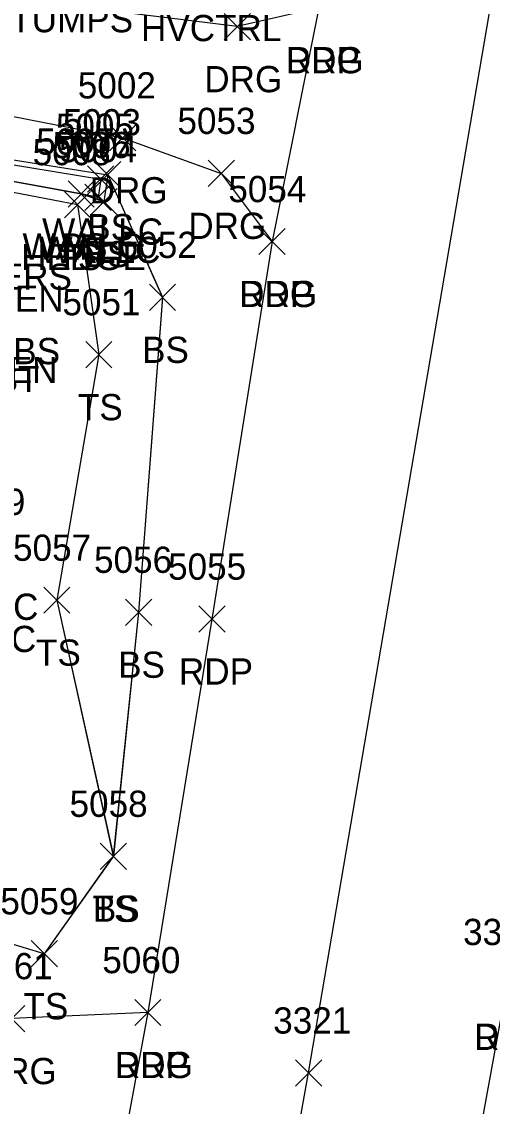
# Model space of a CAD drawing. Extents: x 1554668 to 1563881, y 831386 to 834374.
# Drawn here: x 1562334.4 to 1562370.3, y 833250.4 to 833333.1 of the extents above; entities that cross this region are included whole.
import ezdxf

# ---------------------------------------------------------------- set-up
doc = ezdxf.new("R2010")
doc.units = 0
for name, color, linetype in [('C_A', 7, 'Continuous'), ('L_A', 7, 'Continuous'), ('L_C', 7, 'Continuous'), ('L_I', 7, 'Continuous'), ('L_TIC', 7, 'Continuous'), ('LAHR', 7, 'Continuous'), ('LELB', 7, 'Continuous'), ('LW', 7, 'Continuous'), ('P_A', 7, 'Continuous'), ('P_I', 7, 'Continuous'), ('P_TIC', 7, 'Continuous'), ('PET', 7, 'Continuous'), ('PRC', 7, 'Continuous'), ('R_A', 7, 'Continuous'), ('R_I', 7, 'Continuous'), ('R_TIC', 7, 'Continuous'), ('RDG', 7, 'Continuous'), ('S_C', 7, 'Continuous')]:
    doc.layers.add(name, color=color, linetype=linetype)

msp = doc.modelspace()

# ---------------------------------------------------------------- linework, layer by layer
at = {"layer": 'L_TIC'}
for points in [[(1562339.429, 833320.05), (1562341.429, 833322.05)], [(1562341.429, 833320.05), (1562339.429, 833322.05)], [(1562339.963, 833320.384), (1562341.963, 833322.384)], [(1562341.963, 833320.384), (1562339.963, 833322.384)], [(1562339.963, 833320.384), (1562341.963, 833322.384)], [(1562341.963, 833320.384), (1562339.963, 833322.384)], [(1562337.937, 833318.91), (1562339.937, 833320.91)], [(1562339.937, 833318.91), (1562337.937, 833320.91)], [(1562337.937, 833318.91), (1562339.937, 833320.91)], [(1562339.937, 833318.91), (1562337.937, 833320.91)], [(1562337.658, 833318.109), (1562339.658, 833320.109)], [(1562339.658, 833318.109), (1562337.658, 833320.109)], [(1562337.658, 833318.109), (1562339.658, 833320.109)], [(1562339.658, 833318.109), (1562337.658, 833320.109)], [(1562339.228, 833318.652), (1562341.228, 833320.652)], [(1562341.228, 833318.652), (1562339.228, 833320.652)], [(1562339.675, 833318.336), (1562341.675, 833320.336)], [(1562341.675, 833318.336), (1562339.675, 833320.336)], [(1562344.138, 833311.036), (1562346.138, 833313.036)], [(1562346.138, 833311.036), (1562344.138, 833313.036)], [(1562339.285, 833306.666), (1562341.285, 833308.666)], [(1562341.285, 833306.666), (1562339.285, 833308.666)], [(1562336.086, 833287.949), (1562338.086, 833289.949)], [(1562338.086, 833287.949), (1562336.086, 833289.949)], [(1562342.315, 833287.03), (1562344.315, 833289.03)], [(1562344.315, 833287.03), (1562342.315, 833289.03)], [(1562340.392, 833268.428), (1562342.392, 833270.428)], [(1562342.392, 833268.428), (1562340.392, 833270.428)], [(1562340.392, 833268.428), (1562342.392, 833270.428)], [(1562342.392, 833268.428), (1562340.392, 833270.428)], [(1562335.129, 833260.995), (1562337.129, 833262.995)], [(1562337.129, 833260.995), (1562335.129, 833262.995)]]:
    msp.add_lwpolyline(points, dxfattribs=at)
at = {"layer": 'LAHR'}
for points in [[(1562325.652, 833321.61), (1562338.658, 833319.109)], [(1562325.655, 833321.614), (1562338.655, 833319.107)], [(1562325.655, 833321.614), (1562338.655, 833319.107)], [(1562325.655, 833321.614), (1562338.655, 833319.107)]]:
    msp.add_lwpolyline(points, dxfattribs=at)
at = {"layer": 'LELB'}
for points in [[(1562300.455, 833327.958), (1562304.671, 833326.836), (1562304.966, 833327.612), (1562322.712, 833324.282), (1562340.961, 833321.382), (1562345.138, 833312.037), (1562343.315, 833288.034), (1562341.388, 833269.431)], [(1562300.455, 833327.958), (1562304.671, 833326.836), (1562304.966, 833327.612), (1562322.712, 833324.282), (1562340.961, 833321.382), (1562345.138, 833312.037), (1562343.315, 833288.034), (1562341.388, 833269.431)], [(1562300.455, 833327.958), (1562304.671, 833326.836), (1562304.966, 833327.612), (1562322.712, 833324.282), (1562340.961, 833321.382), (1562345.138, 833312.037), (1562343.315, 833288.034), (1562341.388, 833269.431)], [(1562300.459, 833327.957), (1562304.667, 833326.833), (1562304.963, 833327.609), (1562322.713, 833324.281), (1562340.963, 833321.384), (1562345.138, 833312.036), (1562343.315, 833288.03), (1562341.392, 833269.428)], [(1562340.963, 833321.384), (1562340.675, 833319.336), (1562338.937, 833319.91)], [(1562340.961, 833321.382), (1562340.675, 833319.337), (1562338.938, 833319.914)], [(1562340.961, 833321.382), (1562340.675, 833319.337), (1562338.938, 833319.914)], [(1562340.961, 833321.382), (1562340.675, 833319.337), (1562338.938, 833319.914)], [(1562338.658, 833319.109), (1562340.285, 833307.666), (1562337.086, 833288.949), (1562341.392, 833269.428), (1562336.129, 833261.995), (1562326.77, 833264.799), (1562318.616, 833266.208), (1562305.515, 833268.58)], [(1562338.655, 833319.107), (1562340.285, 833307.668), (1562337.085, 833288.949), (1562341.388, 833269.431), (1562336.126, 833261.997), (1562326.775, 833264.801), (1562318.618, 833266.21), (1562305.52, 833268.581)], [(1562338.655, 833319.107), (1562340.285, 833307.668), (1562337.085, 833288.949), (1562341.388, 833269.431), (1562336.126, 833261.997), (1562326.775, 833264.801), (1562318.618, 833266.21), (1562305.52, 833268.581)], [(1562338.655, 833319.107), (1562340.285, 833307.668), (1562337.085, 833288.949), (1562341.388, 833269.431), (1562336.126, 833261.997), (1562326.775, 833264.801), (1562318.618, 833266.21), (1562305.52, 833268.581)]]:
    msp.add_lwpolyline(points, dxfattribs=at)
at = {"layer": 'LW'}
for points in [[(1562305.036, 833325.831), (1562305.069, 833327.131), (1562322.485, 833323.98), (1562340.43, 833321.052), (1562340.229, 833319.657), (1562338.938, 833319.914), (1562325.327, 833322.384)], [(1562305.036, 833325.831), (1562305.069, 833327.131), (1562322.485, 833323.98), (1562340.43, 833321.052), (1562340.229, 833319.657), (1562338.938, 833319.914), (1562325.327, 833322.384)], [(1562305.036, 833325.831), (1562305.069, 833327.131), (1562322.485, 833323.98), (1562340.43, 833321.052), (1562340.229, 833319.657), (1562338.938, 833319.914), (1562325.327, 833322.384)], [(1562305.038, 833325.83), (1562305.068, 833327.129), (1562322.49, 833323.98), (1562340.429, 833321.05), (1562340.228, 833319.652), (1562338.937, 833319.91), (1562325.329, 833322.384)]]:
    msp.add_lwpolyline(points, dxfattribs=at)
at = {"layer": 'P_TIC'}
for points in [[(1562352.489, 833315.29), (1562354.489, 833317.29)], [(1562354.489, 833315.29), (1562352.489, 833317.29)], [(1562347.902, 833286.511), (1562349.902, 833288.511)], [(1562349.902, 833286.511), (1562347.902, 833288.511)], [(1562343.023, 833256.511), (1562345.023, 833258.511)], [(1562345.023, 833256.511), (1562343.023, 833258.511)], [(1562355.269, 833251.907), (1562357.269, 833253.907)], [(1562357.269, 833251.907), (1562355.269, 833253.907)]]:
    msp.add_lwpolyline(points, dxfattribs=at)
at = {"layer": 'PET'}
for points in [[(1562293.2, 832810.286), (1562300.396, 832850.568), (1562308.055, 832893.341), (1562311.287, 832911.514), (1562317.744, 832948.774), (1562319.194, 832956.227), (1562322.7, 832975.05), (1562324.671, 832987.025), (1562331.672, 833029.796), (1562339.066, 833072.416), (1562343.078, 833095.98), (1562348.142, 833128.239), (1562354.649, 833163.69), (1562361.17, 833205.426), (1562366.308, 833231.661), (1562371.389, 833259.656), (1562381.749, 833322.062), (1562383.966, 833334.665), (1562387.156, 833355.182), (1562390.312, 833375.983), (1562393.977, 833397.668)], [(1562293.205, 832810.287), (1562300.398, 832850.573), (1562308.061, 832893.345), (1562311.291, 832911.518), (1562317.744, 832948.775), (1562319.194, 832956.226), (1562322.701, 832975.053), (1562324.671, 832987.025), (1562331.672, 833029.797), (1562339.066, 833072.413), (1562343.078, 833095.98), (1562348.141, 833128.239), (1562354.651, 833163.692), (1562361.172, 833205.429), (1562366.308, 833231.663), (1562371.39, 833259.659), (1562381.75, 833322.061), (1562383.966, 833334.667), (1562387.156, 833355.187), (1562390.311, 833375.989), (1562393.977, 833397.67)], [(1562293.205, 832810.287), (1562300.398, 832850.573), (1562308.061, 832893.345), (1562311.291, 832911.518), (1562317.744, 832948.775), (1562319.194, 832956.226), (1562322.701, 832975.053), (1562324.671, 832987.025), (1562331.672, 833029.797), (1562339.066, 833072.413), (1562343.078, 833095.98), (1562348.141, 833128.239), (1562354.651, 833163.692), (1562361.172, 833205.429), (1562366.308, 833231.663), (1562371.39, 833259.659), (1562381.75, 833322.061), (1562383.966, 833334.667), (1562387.156, 833355.187), (1562390.311, 833375.989), (1562393.977, 833397.67)], [(1562293.205, 832810.287), (1562300.398, 832850.573), (1562308.061, 832893.345), (1562311.291, 832911.518), (1562317.744, 832948.775), (1562319.194, 832956.226), (1562322.701, 832975.053), (1562324.671, 832987.025), (1562331.672, 833029.797), (1562339.066, 833072.413), (1562343.078, 833095.98), (1562348.141, 833128.239), (1562354.651, 833163.692), (1562361.172, 833205.429), (1562366.308, 833231.663), (1562371.39, 833259.659), (1562381.75, 833322.061), (1562383.966, 833334.667), (1562387.156, 833355.187), (1562390.311, 833375.989), (1562393.977, 833397.67)], [(1562367.889, 833393.463), (1562360.289, 833352.078), (1562357.044, 833334.113), (1562353.489, 833316.29), (1562348.902, 833287.511), (1562344.023, 833257.511), (1562341.091, 833241.702), (1562334.137, 833199.472), (1562328.958, 833169.512), (1562320.408, 833116.756), (1562314.37, 833085.591), (1562306.506, 833039.997), (1562299.854, 833031.159), (1562289.417, 833022.933), (1562277.976, 833019.507), (1562267.789, 833020.015), (1562232.643, 833027.546), (1562191.643, 833036.001), (1562188.418, 833036.858), (1562166.311, 833041.016), (1562141.251, 833047.118), (1562119.213, 833051.023)], [(1562367.889, 833393.469), (1562360.289, 833352.08), (1562357.041, 833334.115), (1562353.488, 833316.294), (1562348.902, 833287.512), (1562344.019, 833257.512), (1562341.096, 833241.706), (1562334.136, 833199.471), (1562328.957, 833169.511), (1562320.408, 833116.753), (1562314.37, 833085.59), (1562306.506, 833039.996), (1562299.858, 833031.156), (1562289.417, 833022.933), (1562277.98, 833019.505), (1562267.788, 833020.016), (1562232.638, 833027.547), (1562191.647, 833036), (1562188.42, 833036.857), (1562166.314, 833041.013), (1562141.253, 833047.118), (1562119.219, 833051.02)], [(1562367.889, 833393.469), (1562360.289, 833352.08), (1562357.041, 833334.115), (1562353.488, 833316.294), (1562348.902, 833287.512), (1562344.019, 833257.512), (1562341.096, 833241.706), (1562334.136, 833199.471), (1562328.957, 833169.511), (1562320.408, 833116.753), (1562314.37, 833085.59), (1562306.506, 833039.996), (1562299.858, 833031.156), (1562289.417, 833022.933), (1562277.98, 833019.505), (1562267.788, 833020.016), (1562232.638, 833027.547), (1562191.647, 833036), (1562188.42, 833036.857), (1562166.314, 833041.013), (1562141.253, 833047.118), (1562119.219, 833051.02)], [(1562367.889, 833393.469), (1562360.289, 833352.08), (1562357.041, 833334.115), (1562353.488, 833316.294), (1562348.902, 833287.512), (1562344.019, 833257.512), (1562341.096, 833241.706), (1562334.136, 833199.471), (1562328.957, 833169.511), (1562320.408, 833116.753), (1562314.37, 833085.59), (1562306.506, 833039.996), (1562299.858, 833031.156), (1562289.417, 833022.933), (1562277.98, 833019.505), (1562267.788, 833020.016), (1562232.638, 833027.547), (1562191.647, 833036), (1562188.42, 833036.857), (1562166.314, 833041.013), (1562141.253, 833047.118), (1562119.219, 833051.02)]]:
    msp.add_lwpolyline(points, dxfattribs=at)
at = {"layer": 'PRC'}
for points in [[(1562275.776, 832790.077), (1562288.125, 832857.632), (1562294.631, 832895.176), (1562297.904, 832912.217), (1562304.762, 832951.993), (1562312.108, 832994.956), (1562319.802, 833040.184), (1562329.454, 833095.879), (1562335.384, 833129.576), (1562341.519, 833165.95), (1562348.42, 833208.956), (1562356.269, 833252.907), (1562374.328, 833358.78), (1562379.82, 833391.635)], [(1562275.778, 832790.076), (1562288.132, 832857.633), (1562294.636, 832895.18), (1562297.903, 832912.219), (1562304.767, 832951.999), (1562312.112, 832994.956), (1562319.802, 833040.186), (1562329.454, 833095.875), (1562335.382, 833129.576), (1562341.516, 833165.947), (1562348.419, 833208.953), (1562356.274, 833252.911), (1562374.328, 833358.788), (1562379.819, 833391.645)], [(1562275.778, 832790.076), (1562288.132, 832857.633), (1562294.636, 832895.18), (1562297.903, 832912.219), (1562304.767, 832951.999), (1562312.112, 832994.956), (1562319.802, 833040.186), (1562329.454, 833095.875), (1562335.382, 833129.576), (1562341.516, 833165.947), (1562348.419, 833208.953), (1562356.274, 833252.911), (1562374.328, 833358.788), (1562379.819, 833391.645)], [(1562275.778, 832790.076), (1562288.132, 832857.633), (1562294.636, 832895.18), (1562297.903, 832912.219), (1562304.767, 832951.999), (1562312.112, 832994.956), (1562319.802, 833040.186), (1562329.454, 833095.875), (1562335.382, 833129.576), (1562341.516, 833165.947), (1562348.419, 833208.953), (1562356.274, 833252.911), (1562374.328, 833358.788), (1562379.819, 833391.645)]]:
    msp.add_lwpolyline(points, dxfattribs=at)
at = {"layer": 'R_TIC'}
for points in [[(1562349.833, 833331.672), (1562351.833, 833333.672)], [(1562351.833, 833331.672), (1562349.833, 833333.672)], [(1562341.099, 833323.197), (1562343.099, 833325.197)], [(1562343.099, 833323.197), (1562341.099, 833325.197)], [(1562348.616, 833320.487), (1562350.616, 833322.487)], [(1562350.616, 833320.487), (1562348.616, 833322.487)], [(1562352.489, 833315.29), (1562354.489, 833317.29)], [(1562354.489, 833315.29), (1562352.489, 833317.29)], [(1562332.649, 833256.051), (1562334.649, 833258.051)], [(1562334.649, 833256.051), (1562332.649, 833258.051)], [(1562343.023, 833256.511), (1562345.023, 833258.511)], [(1562345.023, 833256.511), (1562343.023, 833258.511)]]:
    msp.add_lwpolyline(points, dxfattribs=at)
at = {"layer": 'RDG'}
for points in [[(1562357.041, 833334.115), (1562350.834, 833332.673), (1562319.899, 833336.511), (1562298.528, 833339.755), (1562297.16, 833330.638), (1562324.937, 833327.56), (1562342.101, 833324.203), (1562349.616, 833321.489), (1562353.488, 833316.294)], [(1562357.041, 833334.115), (1562350.834, 833332.673), (1562319.899, 833336.511), (1562298.528, 833339.755), (1562297.16, 833330.638), (1562324.937, 833327.56), (1562342.101, 833324.203), (1562349.616, 833321.489), (1562353.488, 833316.294)], [(1562357.041, 833334.115), (1562350.834, 833332.673), (1562319.899, 833336.511), (1562298.528, 833339.755), (1562297.16, 833330.638), (1562324.937, 833327.56), (1562342.101, 833324.203), (1562349.616, 833321.489), (1562353.488, 833316.294)], [(1562357.044, 833334.113), (1562350.833, 833332.672), (1562319.899, 833336.509), (1562298.531, 833339.754), (1562297.163, 833330.636), (1562324.939, 833327.559), (1562342.099, 833324.197), (1562349.616, 833321.487), (1562353.489, 833316.29)], [(1562344.019, 833257.512), (1562333.654, 833257.054), (1562318.015, 833261.854), (1562307.097, 833262.668), (1562304.777, 833248.341), (1562319.812, 833247.445), (1562338.843, 833245.285), (1562341.096, 833241.706)], [(1562344.019, 833257.512), (1562333.654, 833257.054), (1562318.015, 833261.854), (1562307.097, 833262.668), (1562304.777, 833248.341), (1562319.812, 833247.445), (1562338.843, 833245.285), (1562341.096, 833241.706)], [(1562344.019, 833257.512), (1562333.654, 833257.054), (1562318.015, 833261.854), (1562307.097, 833262.668), (1562304.777, 833248.341), (1562319.812, 833247.445), (1562338.843, 833245.285), (1562341.096, 833241.706)], [(1562344.023, 833257.511), (1562333.649, 833257.051), (1562318.014, 833261.852), (1562307.098, 833262.666), (1562304.78, 833248.339), (1562319.811, 833247.443), (1562338.839, 833245.281), (1562341.091, 833241.702)]]:
    msp.add_lwpolyline(points, dxfattribs=at)

# ---------------------------------------------------------------- texts
at = {"layer": 'C_A'}
msp.add_text('HVCTRL', height=2, dxfattribs=at).set_placement((1562343.499, 833331.566))
at = {"layer": 'L_A'}
for s, p in [('BS', (1562339.404, 833316.384)), ('BS', (1562339.404, 833316.384)), ('WALLC', (1562335.965, 833316.05)), ('WALLC', (1562334.472, 833314.91)), ('BS', (1562337.378, 833314.91)), ('HEDGE', (1562334.358, 833314.109)), ('WALLC', (1562335.764, 833314.652)), ('TS', (1562337.067, 833314.109)), ('BS', (1562339.116, 833314.336)), ('GARDEN', (1562326.166, 833310.937)), ('GARDEN', (1562326.166, 833310.937)), ('BS', (1562343.579, 833307.036)), ('GARDEN', (1562325.69, 833305.499)), ('TS', (1562338.694, 833302.666)), ('TS', (1562335.495, 833283.949)), ('BS', (1562341.756, 833283.03)), ('TS', (1562339.802, 833264.428)), ('BS', (1562339.833, 833264.428)), ('TS', (1562334.538, 833256.995))]:
    msp.add_text(s, height=2, dxfattribs=at).set_placement(p)
at = {"layer": 'L_C'}
for s, p in [('3M.STUMPS', (1562327.296, 833332.243)), ('SHRUBS & FLOWERS', (1562310.597, 833312.61)), ('SHRUBS', (1562326.189, 833306.937)), ('SHRUBS', (1562326.189, 833306.937))]:
    msp.add_text(s, height=2, dxfattribs=at).set_placement(p)
at = {"layer": 'L_I'}
for s, p in [('5005', (1562337.012, 833324.05)), ('5003', (1562337.546, 833324.384)), ('5003', (1562337.546, 833324.384)), ('5007', (1562335.52, 833322.91)), ('5007', (1562335.52, 833322.91)), ('5006', (1562336.756, 833322.652)), ('5004', (1562337.257, 833322.336)), ('5008', (1562335.24, 833322.109)), ('5008', (1562335.24, 833322.109)), ('5052', (1562341.8, 833315.036)), ('5051', (1562337.513, 833310.666)), ('5057', (1562333.747, 833291.949)), ('5056', (1562339.921, 833291.03)), ('5058', (1562338.054, 833272.428)), ('5058', (1562338.054, 833272.428)), ('5059', (1562332.783, 833264.995))]:
    msp.add_text(s, height=2, dxfattribs=at).set_placement(p)
at = {"layer": 'P_A'}
for p in [(1562354.532, 833329.113), (1562350.977, 833311.29), (1562346.39, 833282.511), (1562368.877, 833254.656), (1562341.511, 833252.511)]:
    msp.add_text('RDP', height=2, dxfattribs=at).set_placement(p)
at = {"layer": 'P_I'}
for s, p in [('5054', (1562350.15, 833319.29)), ('5055', (1562345.563, 833290.511)), ('3320', (1562368.042, 833262.656)), ('5060', (1562340.55, 833260.511)), ('3321', (1562353.576, 833255.907))]:
    msp.add_text(s, height=2, dxfattribs=at).set_placement(p)
at = {"layer": 'R_A'}
for s, p in [('DRG', (1562354.532, 833329.113)), ('DRG', (1562348.322, 833327.672)), ('DRG', (1562339.587, 833319.197)), ('DRG', (1562347.104, 833316.487)), ('DRG', (1562350.977, 833311.29)), ('SWC', (1562329.444, 833287.446)), ('SWC', (1562329.276, 833284.992)), ('DRP', (1562368.877, 833254.656)), ('DRG', (1562331.137, 833252.051)), ('DRG', (1562341.511, 833252.511))]:
    msp.add_text(s, height=2, dxfattribs=at).set_placement(p)
at = {"layer": 'R_I'}
for s, p in [('5002', (1562338.682, 833327.197)), ('5053', (1562346.277, 833324.487)), ('5054', (1562350.15, 833319.29)), ('5039', (1562328.735, 833295.446)), ('3320', (1562368.042, 833262.656)), ('5060', (1562340.55, 833260.511)), ('5061', (1562330.83, 833260.051))]:
    msp.add_text(s, height=2, dxfattribs=at).set_placement(p)
at = {"layer": 'S_C'}
msp.add_text('WOODEN POST', height=2, dxfattribs=at).set_placement((1562315.401, 833304.809))

doc.saveas('drawing.dxf')
